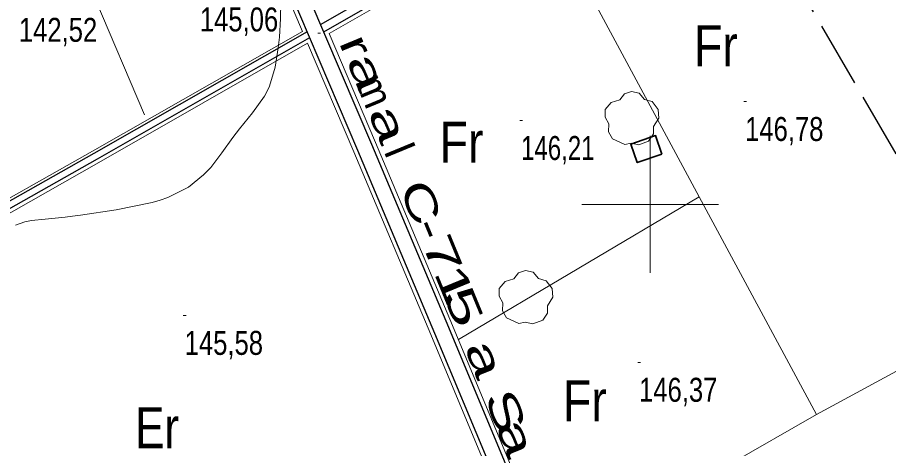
# Model space of a CAD drawing. Extents: x -807245 to 6129983, y -54972206 to 262146364.
# Drawn here: x 488768.8 to 489087.2, y 4382910.9 to 4383068.3 of the extents above; entities that cross this region are included whole.
import ezdxf
from ezdxf.enums import TextEntityAlignment as Align

# ---------------------------------------------------------------- set-up
doc = ezdxf.new("R2010")
doc.units = 0
doc.header["$LTSCALE"] = 4
doc.linetypes.add('LONG_DASHED', pattern=[7.5, 6, -1.5])
for name, color, linetype, lineweight in [('1', 7, 'Continuous', 13), ('25', 7, 'LONG_DASHED', 25), ('27', 7, 'Continuous', 25), ('29', 7, 'Continuous', 13), ('36', 7, 'Continuous', 25), ('38', 7, 'Continuous', 25), ('47', 7, 'Continuous', 35), ('51', 7, 'Continuous', 13), ('7', 7, 'Continuous', 13), ('9', 7, 'Continuous', 13)]:
    doc.layers.add(name, color=color, linetype=linetype, lineweight=lineweight)
doc.layers.add('31', color=7, linetype='Continuous')
doc.layers.add('5', color=7, linetype='Continuous')

msp = doc.modelspace()

# ---------------------------------------------------------------- linework, layer by layer
at = {"layer": '1'}
for p, q in [((489000, 4383025), (489000, 4382975)), ((488975, 4383000), (489025, 4383000))]:
    msp.add_line(p, q, dxfattribs=at)
at = {"layer": '25'}
msp.add_lwpolyline([(489047.48, 4383091.03), (489095.02, 4383009.47), (489097.28, 4382971.33), (489098.51, 4382960.14), (489099.56, 4382944.34)], dxfattribs=at)
at = {"layer": '27'}
msp.add_spline([(491255.21, 4383970.03), (491244.34, 4383967.52), (491230.36, 4383957.66), (491230.81, 4383957.81), (491230.81, 4383957.81), (491220.15, 4383951.47), (491212.7, 4383943.01), (491205.06, 4383944.23), (491184.85, 4383957.71), (491152.82, 4383981.27), (491128.36, 4384004.58), (491128.29, 4384004.88), (491122.26, 4384021.39), (491095.75, 4384034.59), (491071.07, 4384059.32), (491064.71, 4384065.12)], degree=3, dxfattribs=at)
at = {"layer": '29'}
for points in [[(488990.78, 4383021.84), (488986.24, 4383023.96), (488984.83, 4383026.5), (488984.93, 4383029.48), (488983.56, 4383031.89), (488983.6, 4383034.64), (488985.76, 4383037.24), (488988.95, 4383038.24), (488990.6, 4383040.43), (488993.17, 4383041.26), (488996.03, 4383040.61), (488997.98, 4383038.34), (489000.79, 4383037.52), (489002.92, 4383034.67), (489003.16, 4383031.54), (489001.28, 4383028.39), (489001.28, 4383025.71), (488999.46, 4383023.1), (488995.84, 4383021.76), (488993.07, 4383022.39)], [(488952.07, 4382956.48), (488947.53, 4382958.6), (488946.12, 4382961.14), (488946.22, 4382964.12), (488944.85, 4382966.53), (488944.89, 4382969.28), (488947.05, 4382971.88), (488950.24, 4382972.88), (488951.89, 4382975.07), (488954.46, 4382975.9), (488957.32, 4382975.25), (488959.27, 4382972.98), (488962.08, 4382972.16), (488964.21, 4382969.31), (488964.45, 4382966.18), (488962.57, 4382963.03), (488962.57, 4382960.35), (488960.75, 4382957.74), (488957.13, 4382956.4), (488954.36, 4382957.03)]]:
    msp.add_lwpolyline(points, close=True, dxfattribs=at)
at = {"layer": '36'}
for points in [[(488789.26, 4383277.88), (488791.34, 4383268.61), (488792.84, 4383259.21), (488796.77, 4383249.39), (488801.52, 4383238.21), (488821.38, 4383189.91), (488847.16, 4383128.38), (488864.84, 4383086.09), (488893.05, 4383019.82), (488921.24, 4382953.04), (488941.53, 4382904.29), (488958.63, 4382861.88), (488964.74, 4382848.69)], [(488794.73, 4383278.89), (488796.8, 4383269.66), (488798.23, 4383260.7), (488801.9, 4383251.5), (488806.65, 4383240.36), (488826.51, 4383192.04), (488852.29, 4383130.53), (488869.96, 4383088.25), (488898.16, 4383021.99), (488926.37, 4382955.19), (488946.68, 4382906.4), (488963.73, 4382864.09), (488969.78, 4382851.03)]]:
    msp.add_lwpolyline(points, dxfattribs=at)
at = {"layer": '38'}
msp.add_line((488879.56, 4383065.69), (488954.79, 4383108.77), dxfattribs=at)
for points in [[(488880.72, 4383062.96), (488991.13, 4383126.19), (489019.44, 4383141.64)], [(488874.66, 4383063.03), (488796.76, 4383018.61), (488692.63, 4382959.78), (488640.69, 4382929.81)], [(488875.59, 4383060.84), (488797.93, 4383016.56), (488693.8, 4382957.73), (488640.99, 4382927.27)]]:
    msp.add_lwpolyline(points, dxfattribs=at)
at = {"layer": '38', "linetype": 'LONG_DASHED'}
msp.add_spline([(488755.98, 4382972.73), (488762.4, 4382932.82), (488768.79, 4382884.43), (488778.85, 4382818.95), (488784.82, 4382779.11), (488790.29, 4382744.88), (488782.32, 4382700.24), (488775.99, 4382661.77), (488770.09, 4382628.92), (488765.15, 4382598.51), (488756.21, 4382546.44)], degree=3, dxfattribs=at)
at = {"layer": '47'}
msp.add_lwpolyline([(489004.34, 4383018.37), (488995.28, 4383015.28), (488992.98, 4383022.03), (489002.04, 4383025.12)], close=True, dxfattribs=at)
at = {"layer": '51'}
for p, q in [((488761.78, 4383157.78), (488815.3, 4383032.68)), ((489060.77, 4382923.33), (489101.11, 4382945.18))]:
    msp.add_line(p, q, dxfattribs=at)
for points in [[(488873.01, 4383063.18), (488863.5, 4383085.52), (488845.81, 4383127.82), (488820.03, 4383189.35), (488800.17, 4383237.65), (488795.42, 4383248.83), (488791.43, 4383258.82), (488789.91, 4383268.34), (488787.82, 4383277.61)], [(488882.69, 4383062.35), (488991.87, 4383124.87), (489017.44, 4383138.82)], [(488929.96, 4382950.66), (489017.97, 4383002.76), (488961.69, 4383107.31)], [(488873.01, 4383063.18), (488796.29, 4383019.44), (488697.95, 4382963.89)], [(488882.69, 4383062.35), (488899.6, 4383022.6), (488927.81, 4382955.8), (488948.13, 4382906.99), (488965.17, 4382864.71), (488965.38, 4382864.28)], [(488874.86, 4383058.82), (488798.61, 4383015.35), (488761.11, 4382994.17)], [(488963.42, 4382848.08), (488957.29, 4382861.3), (488940.18, 4382903.74), (488919.89, 4382952.48), (488891.71, 4383019.25), (488874.86, 4383058.82)], [(489017.97, 4383002.76), (489060.8, 4382923.35), (488963.99, 4382867.77)]]:
    msp.add_lwpolyline(points, dxfattribs=at)
at = {"layer": '7'}
for p, q in [((488878.53, 4383062.49), (488879.53, 4383062.49)), ((489034.22, 4383037.53), (489035.22, 4383037.53)), ((488952.36, 4383030.59), (488953.36, 4383030.59)), ((488829.42, 4382959.44), (488830.42, 4382959.44)), ((488995.47, 4382942.32), (488996.47, 4382942.32))]:
    msp.add_line(p, q, dxfattribs=at)
at = {"layer": '9'}
msp.add_lwpolyline([(488768.04, 4382992.46), (488771.53, 4382993.62), (488772.67, 4382993.88), (488773.89, 4382994.1), (488778.9, 4382994.65), (488786.24, 4382995.37), (488788.92, 4382995.71), (488791.88, 4382996.1), (488804.9, 4382998), (488817.99, 4383000.66), (488820.99, 4383001.54), (488823.73, 4383002.47), (488831.35, 4383006.31), (488836.79, 4383010.8), (488838.15, 4383012.14), (488839.44, 4383013.52), (488843.56, 4383018.83), (488847.53, 4383024.47), (488848.72, 4383026.05), (488849.96, 4383027.63), (488854.75, 4383033.43), (488859.1, 4383039.55), (488860.05, 4383041.33), (488860.89, 4383043.16), (488863, 4383050.1), (488864.14, 4383057.2), (488864.36, 4383059.13), (488864.55, 4383061.05), (488864.88, 4383067.84), (488865.03, 4383073.8)], dxfattribs=at)

# ---------------------------------------------------------------- texts
at = {"layer": '31'}
for s, width, p in [('Fr', 0.85, (489024.05, 4383050.44)), ('Fr', 0.85, (488931.1, 4383015.21)), ('Fr', 0.85, (488976.17, 4382920.81)), ('Er', 0.8, (488819.85, 4382910.95))]:
    msp.add_text(s, height=15, dxfattribs=dict(at, width=width)).set_placement(p, align=Align.CENTER)
at = {"layer": '5'}
for s, rotation, width, p in [('r', 292.412, 1.5, (488887.56, 4383055.83)), ('a', 292.412, 1.65, (488891.48, 4383046.36)), ('m', 292.412, 0.95, (488894.32, 4383039.5)), ('a', 292.412, 1.65, (488899.34, 4383027.32)), ('l', 292.412, 1.05, (488903.27, 4383017.75)), ('C', 292.412, 1.5, (488911.13, 4382998.71)), ('-', 292.412, 1.5, (488915.04, 4382989.23)), ('7', 292.412, 1.75, (488918.98, 4382979.67)), ('1', 292.412, 1.75, (488923.5, 4382968.71)), ('5', 292.412, 1.75, (488926.82, 4382960.66)), ('a', 291.728, 1.65, (488934.51, 4382941.63)), ('S', 291.728, 1.6, (488942.16, 4382922.45)), ('a', 291.728, 1.65, (488945.95, 4382912.93))]:
    msp.add_text(s, height=10.99, rotation=rotation, dxfattribs=dict(at, width=width)).set_placement(p, align=Align.CENTER)
at = {"layer": '7'}
for s, width, p in [('145,06', 0.8, (488835.47, 4383063.15)), ('142,52', 0.8, (488769.33, 4383059.36)), ('146,78', 0.8, (489034.72, 4383023.16)), ('146,21', 0.75, (488952.86, 4383016.22)), ('145,58', 0.8, (488829.92, 4382945.07)), ('146,37', 0.8, (488995.97, 4382927.95))]:
    msp.add_text(s, height=8.75, dxfattribs=dict(at, width=width)).set_placement(p)

doc.saveas('drawing.dxf')
